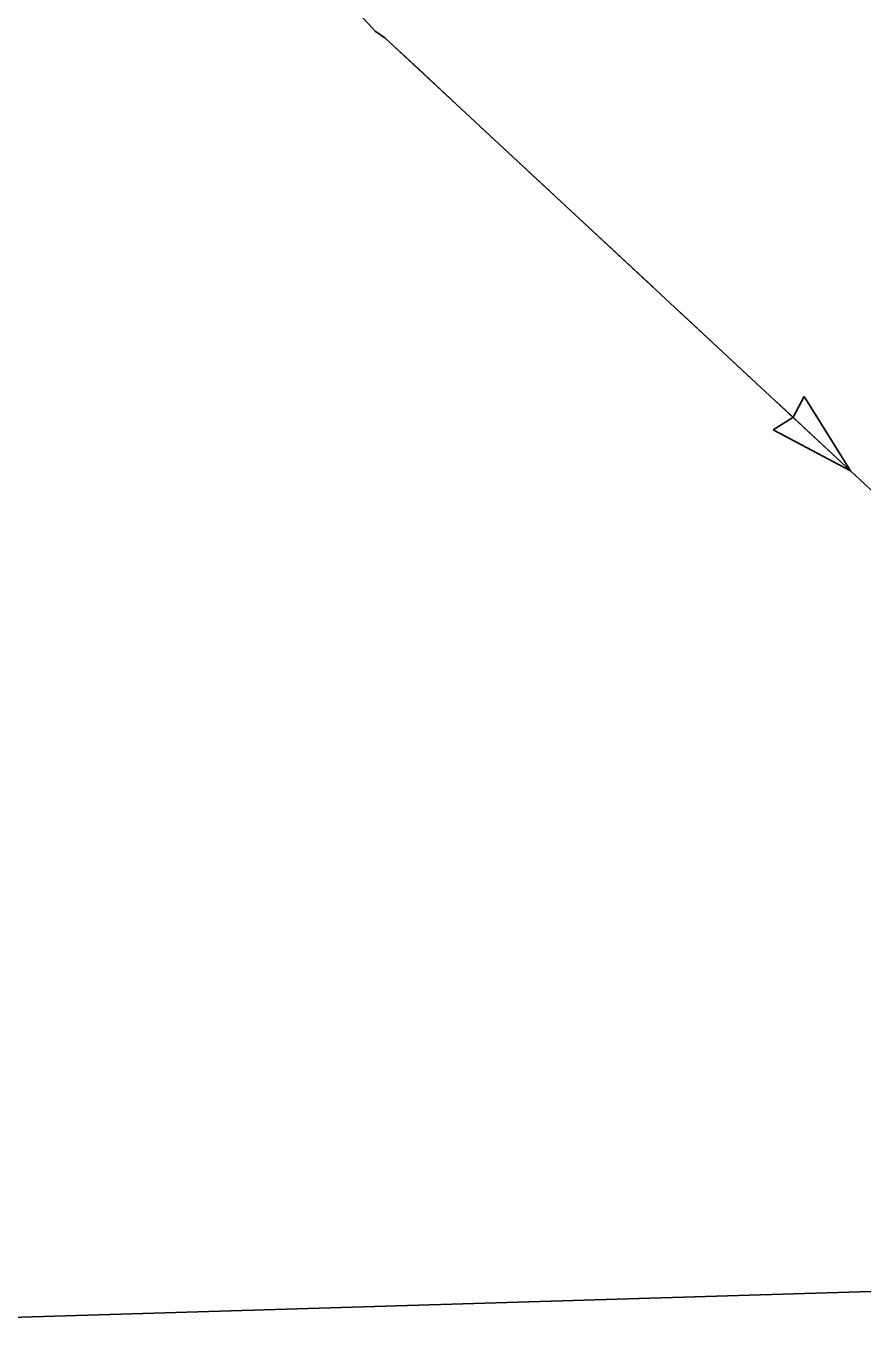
# Model space of a CAD drawing. Extents: x 1084508 to 1142749, y 1057638 to 1093403.
# Drawn here: x 1110384 to 1111412, y 1060707 to 1062311 of the extents above; entities that cross this region are included whole.
import ezdxf

# ---------------------------------------------------------------- set-up
doc = ezdxf.new("R2010")
doc.units = 0
doc.layers.add('Level 43', color=7, linetype='Continuous')
doc.layers.add('Level 5', color=7, linetype='Continuous')

msp = doc.modelspace()

# ---------------------------------------------------------------- linework, layer by layer
at = {"layer": 'Level 43'}
for p, q in [((1111340, 1061855), (1111326.6, 1061829.7)), ((1111397.2, 1061763.7), (1111340, 1061855)), ((1111302, 1061814.2), (1111326.3, 1061829.4)), ((1111397.2, 1061763.7), (1111302, 1061814.2))]:
    msp.add_line(p, q, dxfattribs=at)
for points in [[(1109175.3, 1064904.9), (1110204.3, 1063983.6), (1110207.3, 1063980), (1110209.9, 1063976.3), (1110212, 1063972.3), (1110214.7, 1063966.4), (1110216.5, 1063960.8), (1110217.7, 1063955.2), (1110381.5, 1063200.8), (1110766.1, 1062369.3), (1110772.6, 1062355.1), (1110779.3, 1062344), (1110789.5, 1062331.2), (1110797.1, 1062321.1), (1110809.2, 1062308.6), (1110812.9, 1062304.4), (1110824.5, 1062296.3), (1111508.7, 1061660)], [(1110820.3, 1062299.2), (1110824.5, 1062296.3), (1110866.3, 1062257.5)], [(1110866.3, 1062257.5), (1110911.8, 1062215.1)], [(1110942.1, 1062186.9), (1111033.1, 1062102.3)], [(1111063.5, 1062074.1), (1111154.5, 1061989.4)], [(1111184.8, 1061961.2), (1111275.9, 1061876.6)], [(1111306.2, 1061848.4), (1111397.2, 1061763.7)]]:
    msp.add_lwpolyline(points, dxfattribs=at)
at = {"layer": 'Level 5'}
msp.add_lwpolyline([(1109862, 1060707.1), (1111503.8, 1060756.9)], dxfattribs=at)

doc.saveas('drawing.dxf')
